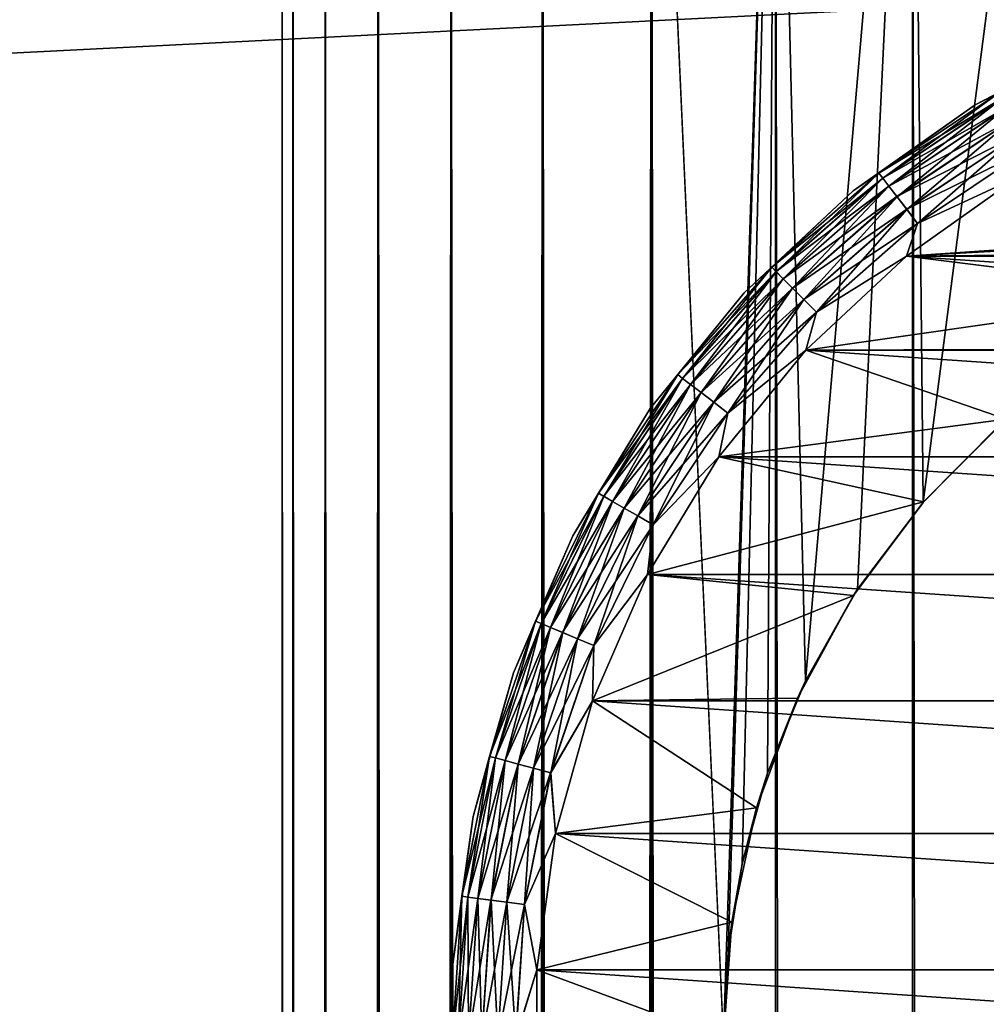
# Model space of a CAD drawing. Extents: x -265 to 265, y 0 to 1307.
# Tile 426 of 436: x 232 to 243, y 1280 to 1292. Entities that reach past the tile are written whole.
import ezdxf

# ---------------------------------------------------------------- set-up
doc = ezdxf.new("R2010")
doc.units = 0
doc.header["$LTSCALE"] = 65.185185
for name, color, linetype in [('39', 7, 'CONTINUOUS'), ('40', 7, 'CONTINUOUS'), ('45', 7, 'CONTINUOUS'), ('49', 7, 'CONTINUOUS'), ('50', 7, 'CONTINUOUS'), ('53', 7, 'CONTINUOUS'), ('57', 7, 'CONTINUOUS'), ('61', 7, 'CONTINUOUS'), ('71', 7, 'CONTINUOUS'), ('75', 7, 'CONTINUOUS')]:
    doc.layers.add(name, color=color, linetype=linetype)

msp = doc.modelspace()

# ---------------------------------------------------------------- linework, layer by layer
at = {"layer": '39', "color": 7, "linetype": 'CONTINUOUS'}
for points in [[(235, 1), (235.128, 1, 1.958), (235, 1299), (235, 1)], [(235, 1299), (235.128, 1, 1.958), (235.128, 1299, 1.958), (235, 1299)], [(235.128, 1, 1.958), (235.511, 1, 3.882), (235.128, 1299, 1.958), (235.128, 1, 1.958)], [(235.128, 1299, 1.958), (235.511, 1, 3.882), (235.511, 1299, 3.882), (235.128, 1299, 1.958)], [(235.511, 1, 3.882), (236.142, 1, 5.74), (235.511, 1299, 3.882), (235.511, 1, 3.882)], [(235.511, 1299, 3.882), (236.142, 1, 5.74), (236.142, 1299, 5.74), (235.511, 1299, 3.882)], [(236.142, 1, 5.74), (237.01, 1, 7.5), (236.142, 1299, 5.74), (236.142, 1, 5.74)], [(236.142, 1299, 5.74), (237.01, 1, 7.5), (237.01, 1299, 7.5), (236.142, 1299, 5.74)], [(237.01, 1, 7.5), (238.1, 1, 9.131), (237.01, 1299, 7.5), (237.01, 1, 7.5)], [(237.01, 1299, 7.5), (238.1, 1, 9.131), (238.1, 1299, 9.131), (237.01, 1299, 7.5)], [(238.1, 1, 9.131), (239.393, 1, 10.607), (238.1, 1299, 9.131), (238.1, 1, 9.131)], [(238.1, 1299, 9.131), (239.393, 1, 10.607), (239.393, 1299, 10.607), (238.1, 1299, 9.131)], [(239.393, 1, 10.607), (240.869, 1, 11.9), (239.393, 1299, 10.607), (239.393, 1, 10.607)], [(239.393, 1299, 10.607), (240.869, 1, 11.9), (240.869, 1299, 11.9), (239.393, 1299, 10.607)], [(240.869, 1, 11.9), (242.5, 1, 12.99), (240.869, 1299, 11.9), (240.869, 1, 11.9)], [(240.869, 1299, 11.9), (242.5, 1, 12.99), (242.5, 1299, 12.99), (240.869, 1299, 11.9)], [(242.5, 1, 12.99), (244.26, 1, 13.858), (242.5, 1299, 12.99), (242.5, 1, 12.99)], [(242.5, 1299, 12.99), (244.26, 1, 13.858), (244.26, 1299, 13.858), (242.5, 1299, 12.99)]]:
    msp.add_3dface(points, dxfattribs=at)
at = {"layer": '40', "color": 7, "linetype": 'CONTINUOUS'}
for points in [[(235, 1), (235, 1299), (235.128, 1299, -1.958), (235, 1)], [(235.128, 1, -1.958), (235, 1), (235.128, 1299, -1.958), (235.128, 1, -1.958)], [(235.511, 1, -3.882), (235.128, 1, -1.958), (235.511, 1299, -3.882), (235.511, 1, -3.882)], [(235.511, 1299, -3.882), (235.128, 1, -1.958), (235.128, 1299, -1.958), (235.511, 1299, -3.882)], [(236.142, 1, -5.74), (235.511, 1, -3.882), (236.142, 1299, -5.74), (236.142, 1, -5.74)], [(236.142, 1299, -5.74), (235.511, 1, -3.882), (235.511, 1299, -3.882), (236.142, 1299, -5.74)], [(237.01, 1, -7.5), (236.142, 1, -5.74), (237.01, 1299, -7.5), (237.01, 1, -7.5)], [(237.01, 1299, -7.5), (236.142, 1, -5.74), (236.142, 1299, -5.74), (237.01, 1299, -7.5)], [(238.1, 1, -9.131), (237.01, 1, -7.5), (238.1, 1299, -9.131), (238.1, 1, -9.131)], [(238.1, 1299, -9.131), (237.01, 1, -7.5), (237.01, 1299, -7.5), (238.1, 1299, -9.131)], [(239.393, 1, -10.607), (238.1, 1, -9.131), (239.393, 1299, -10.607), (239.393, 1, -10.607)], [(239.393, 1299, -10.607), (238.1, 1, -9.131), (238.1, 1299, -9.131), (239.393, 1299, -10.607)], [(239.393, 1, -10.607), (239.393, 1299, -10.607), (240.25, 1280, -11.399), (239.393, 1, -10.607)], [(239.393, 1299, -10.607), (240.869, 1299, -11.9), (240.25, 1280, -11.399), (239.393, 1299, -10.607)], [(240.25, 1280, -11.399), (240.869, 1299, -11.9), (240.305, 1281.033, -11.446), (240.25, 1280, -11.399)], [(240.305, 1281.033, -11.446), (240.869, 1299, -11.9), (240.475, 1282.082, -11.588), (240.305, 1281.033, -11.446)], [(240.475, 1282.082, -11.588), (240.869, 1299, -11.9), (240.776, 1283.158, -11.828), (240.475, 1282.082, -11.588)], [(240.776, 1283.158, -11.828), (240.869, 1299, -11.9), (241.228, 1284.255, -12.167), (240.776, 1283.158, -11.828)], [(240.869, 1299, -11.9), (242.5, 1299, -12.99), (241.228, 1284.255, -12.167), (240.869, 1299, -11.9)], [(241.228, 1284.255, -12.167), (242.5, 1299, -12.99), (241.847, 1285.347, -12.591), (241.228, 1284.255, -12.167)], [(241.847, 1285.347, -12.591), (242.5, 1299, -12.99), (242.626, 1286.379, -13.063), (241.847, 1285.347, -12.591)], [(242.5, 1299, -12.99), (244.26, 1299, -13.858), (242.626, 1286.379, -13.063), (242.5, 1299, -12.99)], [(242.626, 1286.379, -13.063), (244.26, 1299, -13.858), (243.539, 1287.302, -13.537), (242.626, 1286.379, -13.063)]]:
    msp.add_3dface(points, dxfattribs=at)
at = {"layer": '45', "color": 7, "linetype": 'CONTINUOUS'}
for points in [[(242.626, 1286.379, -13.063), (243.539, 1287.302, -13.537), (242.631, 1286.385, -25), (242.626, 1286.379, -13.063)], [(242.631, 1286.385, -25), (243.539, 1287.302, -13.537), (243.615, 1287.369, -25), (242.631, 1286.385, -25)], [(241.798, 1285.271, -25), (242.626, 1286.379, -13.063), (242.631, 1286.385, -25), (241.798, 1285.271, -25)], [(241.847, 1285.347, -12.591), (242.626, 1286.379, -13.063), (241.798, 1285.271, -25), (241.847, 1285.347, -12.591)], [(241.228, 1284.255, -12.167), (241.847, 1285.347, -12.591), (241.798, 1285.271, -25), (241.228, 1284.255, -12.167)], [(241.131, 1284.05, -25), (241.228, 1284.255, -12.167), (241.798, 1285.271, -25), (241.131, 1284.05, -25)], [(240.776, 1283.158, -11.828), (241.228, 1284.255, -12.167), (241.131, 1284.05, -25), (240.776, 1283.158, -11.828)], [(240.645, 1282.747, -25), (240.776, 1283.158, -11.828), (241.131, 1284.05, -25), (240.645, 1282.747, -25)], [(240.475, 1282.082, -11.588), (240.776, 1283.158, -11.828), (240.645, 1282.747, -25), (240.475, 1282.082, -11.588)], [(240.349, 1281.388, -25), (240.475, 1282.082, -11.588), (240.645, 1282.747, -25), (240.349, 1281.388, -25)], [(240.305, 1281.033, -11.446), (240.475, 1282.082, -11.588), (240.349, 1281.388, -25), (240.305, 1281.033, -11.446)], [(240.25, 1280, -25), (240.305, 1281.033, -11.446), (240.349, 1281.388, -25), (240.25, 1280, -25)], [(240.25, 1280, -11.399), (240.305, 1281.033, -11.446), (240.25, 1280, -25), (240.25, 1280, -11.399)]]:
    msp.add_3dface(points, dxfattribs=at)
at = {"layer": '49', "color": 7, "linetype": 'CONTINUOUS'}
for points in [[(242.427, 1289.309, -25), (250, 1289.75, -25), (256.235, 1290.253, -25), (242.427, 1289.309, -25)], [(243.765, 1290.253, -25), (242.427, 1289.309, -25), (256.235, 1290.253, -25), (243.765, 1290.253, -25)], [(248.612, 1289.651, -25), (250, 1289.75, -25), (242.427, 1289.309, -25), (248.612, 1289.651, -25)], [(247.253, 1289.355, -25), (248.612, 1289.651, -25), (242.427, 1289.309, -25), (247.253, 1289.355, -25)], [(241.23, 1288.191, -25), (245.95, 1288.869, -25), (242.427, 1289.309, -25), (241.23, 1288.191, -25)], [(245.95, 1288.869, -25), (247.253, 1289.355, -25), (242.427, 1289.309, -25), (245.95, 1288.869, -25)], [(244.729, 1288.202, -25), (245.95, 1288.869, -25), (241.23, 1288.191, -25), (244.729, 1288.202, -25)], [(240.196, 1286.92, -25), (243.615, 1287.369, -25), (241.23, 1288.191, -25), (240.196, 1286.92, -25)], [(243.615, 1287.369, -25), (244.729, 1288.202, -25), (241.23, 1288.191, -25), (243.615, 1287.369, -25)], [(242.631, 1286.385, -25), (243.615, 1287.369, -25), (240.196, 1286.92, -25), (242.631, 1286.385, -25)], [(239.345, 1285.521, -25), (242.631, 1286.385, -25), (240.196, 1286.92, -25), (239.345, 1285.521, -25)], [(241.798, 1285.271, -25), (242.631, 1286.385, -25), (239.345, 1285.521, -25), (241.798, 1285.271, -25)], [(238.693, 1284.019, -25), (241.798, 1285.271, -25), (239.345, 1285.521, -25), (238.693, 1284.019, -25)], [(241.131, 1284.05, -25), (241.798, 1285.271, -25), (238.693, 1284.019, -25), (241.131, 1284.05, -25)], [(240.645, 1282.747, -25), (241.131, 1284.05, -25), (238.693, 1284.019, -25), (240.645, 1282.747, -25)], [(238.251, 1282.441, -25), (240.645, 1282.747, -25), (238.693, 1284.019, -25), (238.251, 1282.441, -25)], [(240.349, 1281.388, -25), (240.645, 1282.747, -25), (238.251, 1282.441, -25), (240.349, 1281.388, -25)], [(238.028, 1280.819, -25), (240.349, 1281.388, -25), (238.251, 1282.441, -25), (238.028, 1280.819, -25)], [(240.25, 1280, -25), (240.349, 1281.388, -25), (238.028, 1280.819, -25), (240.25, 1280, -25)], [(238.028, 1279.181, -25), (240.25, 1280, -25), (238.028, 1280.819, -25), (238.028, 1279.181, -25)]]:
    msp.add_3dface(points, dxfattribs=at)
at = {"layer": '50', "color": 7, "linetype": 'CONTINUOUS'}
for points in [[(242.427, 1289.309, -75), (243.765, 1290.253, -75), (257.573, 1289.309, -75), (242.427, 1289.309, -75)], [(241.23, 1288.191, -75), (242.427, 1289.309, -75), (258.77, 1288.191, -75), (241.23, 1288.191, -75)], [(258.77, 1288.191, -75), (242.427, 1289.309, -75), (257.573, 1289.309, -75), (258.77, 1288.191, -75)], [(240.196, 1286.92, -75), (241.23, 1288.191, -75), (259.804, 1286.92, -75), (240.196, 1286.92, -75)], [(259.804, 1286.92, -75), (241.23, 1288.191, -75), (258.77, 1288.191, -75), (259.804, 1286.92, -75)], [(239.345, 1285.521, -75), (240.196, 1286.92, -75), (260.655, 1285.521, -75), (239.345, 1285.521, -75)], [(260.655, 1285.521, -75), (240.196, 1286.92, -75), (259.804, 1286.92, -75), (260.655, 1285.521, -75)], [(238.693, 1284.019, -75), (239.345, 1285.521, -75), (261.307, 1284.019, -75), (238.693, 1284.019, -75)], [(261.307, 1284.019, -75), (239.345, 1285.521, -75), (260.655, 1285.521, -75), (261.307, 1284.019, -75)], [(238.251, 1282.441, -75), (238.693, 1284.019, -75), (261.749, 1282.441, -75), (238.251, 1282.441, -75)], [(261.749, 1282.441, -75), (238.693, 1284.019, -75), (261.307, 1284.019, -75), (261.749, 1282.441, -75)], [(238.028, 1280.819, -75), (238.251, 1282.441, -75), (261.972, 1280.819, -75), (238.028, 1280.819, -75)], [(261.972, 1280.819, -75), (238.251, 1282.441, -75), (261.749, 1282.441, -75), (261.972, 1280.819, -75)], [(238.028, 1279.181, -75), (238.028, 1280.819, -75), (261.972, 1279.181, -75), (238.028, 1279.181, -75)], [(261.972, 1279.181, -75), (238.028, 1280.819, -75), (261.972, 1280.819, -75), (261.972, 1279.181, -75)]]:
    msp.add_3dface(points, dxfattribs=at)
at = {"layer": '53', "color": 7, "linetype": 'CONTINUOUS'}
for points in [[(244.821, 1291.924, -74), (243.245, 1291.107, -74), (244.821, 1291.924, -26), (244.821, 1291.924, -74)], [(244.821, 1291.924, -26), (243.245, 1291.107, -74), (243.245, 1291.107, -26), (244.821, 1291.924, -26)], [(243.245, 1291.107, -74), (241.796, 1290.084, -74), (243.245, 1291.107, -26), (243.245, 1291.107, -74)], [(243.245, 1291.107, -26), (241.796, 1290.084, -74), (241.796, 1290.084, -26), (243.245, 1291.107, -26)], [(241.796, 1290.084, -74), (240.499, 1288.873, -74), (241.796, 1290.084, -26), (241.796, 1290.084, -74)], [(241.796, 1290.084, -26), (240.499, 1288.873, -74), (240.499, 1288.873, -26), (241.796, 1290.084, -26)], [(240.499, 1288.873, -74), (239.379, 1287.497, -74), (240.499, 1288.873, -26), (240.499, 1288.873, -74)], [(240.499, 1288.873, -26), (239.379, 1287.497, -74), (239.379, 1287.497, -26), (240.499, 1288.873, -26)], [(239.379, 1287.497, -74), (238.457, 1285.981, -74), (239.379, 1287.497, -26), (239.379, 1287.497, -74)], [(239.379, 1287.497, -26), (238.457, 1285.981, -74), (238.457, 1285.981, -26), (239.379, 1287.497, -26)], [(238.457, 1285.981, -74), (237.751, 1284.353, -74), (238.457, 1285.981, -26), (238.457, 1285.981, -74)], [(238.457, 1285.981, -26), (237.751, 1284.353, -74), (237.751, 1284.353, -26), (238.457, 1285.981, -26)], [(237.751, 1284.353, -74), (237.272, 1282.645, -74), (237.751, 1284.353, -26), (237.751, 1284.353, -74)], [(237.751, 1284.353, -26), (237.272, 1282.645, -74), (237.272, 1282.645, -26), (237.751, 1284.353, -26)], [(237.272, 1282.645, -74), (237.03, 1280.887, -74), (237.272, 1282.645, -26), (237.272, 1282.645, -74)], [(237.272, 1282.645, -26), (237.03, 1280.887, -74), (237.03, 1280.887, -26), (237.272, 1282.645, -26)], [(237.03, 1280.887, -74), (237.03, 1279.113, -74), (237.03, 1280.887, -26), (237.03, 1280.887, -74)], [(237.03, 1280.887, -26), (237.03, 1279.113, -74), (237.03, 1279.113, -26), (237.03, 1280.887, -26)]]:
    msp.add_3dface(points, dxfattribs=at)
at = {"layer": '57', "color": 7, "linetype": 'CONTINUOUS'}
for points in [[(243.245, 1291.107, -74), (244.821, 1291.924, -74), (243.513, 1291.237, -74.223), (243.245, 1291.107, -74)], [(243.245, 1291.107, -74), (243.513, 1291.237, -74.223), (242.101, 1290.294, -74.223), (243.245, 1291.107, -74)], [(243.513, 1291.237, -74.223), (242.146, 1290.235, -74.434), (242.101, 1290.294, -74.223), (243.513, 1291.237, -74.223)], [(243.55, 1291.172, -74.434), (242.146, 1290.235, -74.434), (243.513, 1291.237, -74.223), (243.55, 1291.172, -74.434)], [(243.55, 1291.172, -74.434), (242.219, 1290.14, -74.624), (242.146, 1290.235, -74.434), (243.55, 1291.172, -74.434)], [(243.609, 1291.069, -74.624), (242.219, 1290.14, -74.624), (243.55, 1291.172, -74.434), (243.609, 1291.069, -74.624)], [(241.796, 1290.084, -74), (243.245, 1291.107, -74), (242.101, 1290.294, -74.223), (241.796, 1290.084, -74)], [(243.609, 1291.069, -74.624), (242.316, 1290.014, -74.782), (242.219, 1290.14, -74.624), (243.609, 1291.069, -74.624)], [(243.689, 1290.932, -74.782), (242.316, 1290.014, -74.782), (243.609, 1291.069, -74.624), (243.689, 1290.932, -74.782)], [(243.689, 1290.932, -74.782), (242.431, 1289.864, -74.901), (242.316, 1290.014, -74.782), (243.689, 1290.932, -74.782)], [(243.783, 1290.767, -74.901), (242.431, 1289.864, -74.901), (243.689, 1290.932, -74.782), (243.783, 1290.767, -74.901)], [(243.783, 1290.767, -74.901), (242.56, 1289.696, -74.975), (242.431, 1289.864, -74.901), (243.783, 1290.767, -74.901)], [(243.889, 1290.584, -74.975), (242.56, 1289.696, -74.975), (243.783, 1290.767, -74.901), (243.889, 1290.584, -74.975)], [(243.889, 1290.584, -74.975), (243.765, 1290.253, -75), (242.56, 1289.696, -74.975), (243.889, 1290.584, -74.975)], [(241.796, 1290.084, -74), (242.101, 1290.294, -74.223), (240.825, 1289.175, -74.223), (241.796, 1290.084, -74)], [(242.101, 1290.294, -74.223), (240.878, 1289.122, -74.434), (240.825, 1289.175, -74.223), (242.101, 1290.294, -74.223)], [(242.146, 1290.235, -74.434), (240.878, 1289.122, -74.434), (242.101, 1290.294, -74.223), (242.146, 1290.235, -74.434)], [(242.146, 1290.235, -74.434), (240.962, 1289.038, -74.624), (240.878, 1289.122, -74.434), (242.146, 1290.235, -74.434)], [(242.219, 1290.14, -74.624), (240.962, 1289.038, -74.624), (242.146, 1290.235, -74.434), (242.219, 1290.14, -74.624)], [(243.765, 1290.253, -75), (242.427, 1289.309, -75), (242.56, 1289.696, -74.975), (243.765, 1290.253, -75)], [(242.219, 1290.14, -74.624), (241.074, 1288.926, -74.782), (240.962, 1289.038, -74.624), (242.219, 1290.14, -74.624)], [(242.316, 1290.014, -74.782), (241.074, 1288.926, -74.782), (242.219, 1290.14, -74.624), (242.316, 1290.014, -74.782)], [(240.499, 1288.873, -74), (241.796, 1290.084, -74), (240.825, 1289.175, -74.223), (240.499, 1288.873, -74)], [(242.316, 1290.014, -74.782), (241.208, 1288.792, -74.901), (241.074, 1288.926, -74.782), (242.316, 1290.014, -74.782)], [(242.431, 1289.864, -74.901), (241.208, 1288.792, -74.901), (242.316, 1290.014, -74.782), (242.431, 1289.864, -74.901)], [(242.431, 1289.864, -74.901), (241.358, 1288.642, -74.975), (241.208, 1288.792, -74.901), (242.431, 1289.864, -74.901)], [(242.56, 1289.696, -74.975), (241.358, 1288.642, -74.975), (242.431, 1289.864, -74.901), (242.56, 1289.696, -74.975)], [(242.56, 1289.696, -74.975), (242.427, 1289.309, -75), (241.358, 1288.642, -74.975), (242.56, 1289.696, -74.975)], [(242.427, 1289.309, -75), (241.23, 1288.191, -75), (241.358, 1288.642, -74.975), (242.427, 1289.309, -75)], [(240.499, 1288.873, -74), (240.825, 1289.175, -74.223), (239.706, 1287.899, -74.223), (240.499, 1288.873, -74)], [(240.825, 1289.175, -74.223), (239.765, 1287.854, -74.434), (239.706, 1287.899, -74.223), (240.825, 1289.175, -74.223)], [(240.878, 1289.122, -74.434), (239.765, 1287.854, -74.434), (240.825, 1289.175, -74.223), (240.878, 1289.122, -74.434)], [(240.878, 1289.122, -74.434), (239.86, 1287.781, -74.624), (239.765, 1287.854, -74.434), (240.878, 1289.122, -74.434)], [(240.962, 1289.038, -74.624), (239.86, 1287.781, -74.624), (240.878, 1289.122, -74.434), (240.962, 1289.038, -74.624)], [(240.962, 1289.038, -74.624), (239.986, 1287.684, -74.782), (239.86, 1287.781, -74.624), (240.962, 1289.038, -74.624)], [(241.074, 1288.926, -74.782), (239.986, 1287.684, -74.782), (240.962, 1289.038, -74.624), (241.074, 1288.926, -74.782)], [(239.379, 1287.497, -74), (240.499, 1288.873, -74), (239.706, 1287.899, -74.223), (239.379, 1287.497, -74)], [(241.074, 1288.926, -74.782), (240.136, 1287.569, -74.901), (239.986, 1287.684, -74.782), (241.074, 1288.926, -74.782)], [(241.208, 1288.792, -74.901), (240.136, 1287.569, -74.901), (241.074, 1288.926, -74.782), (241.208, 1288.792, -74.901)], [(241.208, 1288.792, -74.901), (240.304, 1287.44, -74.975), (240.136, 1287.569, -74.901), (241.208, 1288.792, -74.901)], [(241.358, 1288.642, -74.975), (240.304, 1287.44, -74.975), (241.208, 1288.792, -74.901), (241.358, 1288.642, -74.975)], [(241.358, 1288.642, -74.975), (241.23, 1288.191, -75), (240.304, 1287.44, -74.975), (241.358, 1288.642, -74.975)], [(241.23, 1288.191, -75), (240.196, 1286.92, -75), (240.304, 1287.44, -74.975), (241.23, 1288.191, -75)], [(239.379, 1287.497, -74), (239.706, 1287.899, -74.223), (238.763, 1286.487, -74.223), (239.379, 1287.497, -74)], [(239.706, 1287.899, -74.223), (238.828, 1286.45, -74.434), (238.763, 1286.487, -74.223), (239.706, 1287.899, -74.223)], [(239.765, 1287.854, -74.434), (238.828, 1286.45, -74.434), (239.706, 1287.899, -74.223), (239.765, 1287.854, -74.434)], [(239.765, 1287.854, -74.434), (238.931, 1286.391, -74.624), (238.828, 1286.45, -74.434), (239.765, 1287.854, -74.434)], [(239.86, 1287.781, -74.624), (238.931, 1286.391, -74.624), (239.765, 1287.854, -74.434), (239.86, 1287.781, -74.624)], [(239.86, 1287.781, -74.624), (239.068, 1286.311, -74.782), (238.931, 1286.391, -74.624), (239.86, 1287.781, -74.624)], [(239.986, 1287.684, -74.782), (239.068, 1286.311, -74.782), (239.86, 1287.781, -74.624), (239.986, 1287.684, -74.782)], [(239.986, 1287.684, -74.782), (239.233, 1286.217, -74.901), (239.068, 1286.311, -74.782), (239.986, 1287.684, -74.782)], [(240.136, 1287.569, -74.901), (239.233, 1286.217, -74.901), (239.986, 1287.684, -74.782), (240.136, 1287.569, -74.901)], [(240.136, 1287.569, -74.901), (239.416, 1286.111, -74.975), (239.233, 1286.217, -74.901), (240.136, 1287.569, -74.901)], [(240.304, 1287.44, -74.975), (239.416, 1286.111, -74.975), (240.136, 1287.569, -74.901), (240.304, 1287.44, -74.975)], [(238.457, 1285.981, -74), (239.379, 1287.497, -74), (238.763, 1286.487, -74.223), (238.457, 1285.981, -74)], [(240.304, 1287.44, -74.975), (240.196, 1286.92, -75), (239.416, 1286.111, -74.975), (240.304, 1287.44, -74.975)], [(240.196, 1286.92, -75), (239.345, 1285.521, -75), (239.416, 1286.111, -74.975), (240.196, 1286.92, -75)], [(238.457, 1285.981, -74), (238.763, 1286.487, -74.223), (238.013, 1284.965, -74.223), (238.457, 1285.981, -74)], [(238.763, 1286.487, -74.223), (238.081, 1284.937, -74.434), (238.013, 1284.965, -74.223), (238.763, 1286.487, -74.223)], [(238.828, 1286.45, -74.434), (238.081, 1284.937, -74.434), (238.763, 1286.487, -74.223), (238.828, 1286.45, -74.434)], [(238.828, 1286.45, -74.434), (238.191, 1284.891, -74.624), (238.081, 1284.937, -74.434), (238.828, 1286.45, -74.434)], [(238.931, 1286.391, -74.624), (238.191, 1284.891, -74.624), (238.828, 1286.45, -74.434), (238.931, 1286.391, -74.624)], [(238.931, 1286.391, -74.624), (238.338, 1284.831, -74.782), (238.191, 1284.891, -74.624), (238.931, 1286.391, -74.624)], [(239.068, 1286.311, -74.782), (238.338, 1284.831, -74.782), (238.931, 1286.391, -74.624), (239.068, 1286.311, -74.782)], [(239.068, 1286.311, -74.782), (238.513, 1284.758, -74.901), (238.338, 1284.831, -74.782), (239.068, 1286.311, -74.782)], [(239.233, 1286.217, -74.901), (238.513, 1284.758, -74.901), (239.068, 1286.311, -74.782), (239.233, 1286.217, -74.901)], [(239.233, 1286.217, -74.901), (238.709, 1284.677, -74.975), (238.513, 1284.758, -74.901), (239.233, 1286.217, -74.901)], [(239.416, 1286.111, -74.975), (238.709, 1284.677, -74.975), (239.233, 1286.217, -74.901), (239.416, 1286.111, -74.975)], [(239.416, 1286.111, -74.975), (239.345, 1285.521, -75), (238.709, 1284.677, -74.975), (239.416, 1286.111, -74.975)], [(237.751, 1284.353, -74), (238.457, 1285.981, -74), (238.013, 1284.965, -74.223), (237.751, 1284.353, -74)], [(239.345, 1285.521, -75), (238.693, 1284.019, -75), (238.709, 1284.677, -74.975), (239.345, 1285.521, -75)], [(237.751, 1284.353, -74), (238.013, 1284.965, -74.223), (237.467, 1283.358, -74.223), (237.751, 1284.353, -74)], [(238.013, 1284.965, -74.223), (237.539, 1283.339, -74.434), (237.467, 1283.358, -74.223), (238.013, 1284.965, -74.223)], [(238.081, 1284.937, -74.434), (237.539, 1283.339, -74.434), (238.013, 1284.965, -74.223), (238.081, 1284.937, -74.434)], [(238.081, 1284.937, -74.434), (237.654, 1283.308, -74.624), (237.539, 1283.339, -74.434), (238.081, 1284.937, -74.434)], [(238.191, 1284.891, -74.624), (237.654, 1283.308, -74.624), (238.081, 1284.937, -74.434), (238.191, 1284.891, -74.624)], [(238.191, 1284.891, -74.624), (237.807, 1283.267, -74.782), (237.654, 1283.308, -74.624), (238.191, 1284.891, -74.624)], [(238.338, 1284.831, -74.782), (237.807, 1283.267, -74.782), (238.191, 1284.891, -74.624), (238.338, 1284.831, -74.782)], [(238.338, 1284.831, -74.782), (237.991, 1283.218, -74.901), (237.807, 1283.267, -74.782), (238.338, 1284.831, -74.782)], [(238.513, 1284.758, -74.901), (237.991, 1283.218, -74.901), (238.338, 1284.831, -74.782), (238.513, 1284.758, -74.901)], [(238.513, 1284.758, -74.901), (238.195, 1283.163, -74.975), (237.991, 1283.218, -74.901), (238.513, 1284.758, -74.901)], [(238.709, 1284.677, -74.975), (238.195, 1283.163, -74.975), (238.513, 1284.758, -74.901), (238.709, 1284.677, -74.975)], [(238.709, 1284.677, -74.975), (238.693, 1284.019, -75), (238.195, 1283.163, -74.975), (238.709, 1284.677, -74.975)], [(237.272, 1282.645, -74), (237.751, 1284.353, -74), (237.467, 1283.358, -74.223), (237.272, 1282.645, -74)], [(238.693, 1284.019, -75), (238.251, 1282.441, -75), (238.195, 1283.163, -74.975), (238.693, 1284.019, -75)], [(237.272, 1282.645, -74), (237.467, 1283.358, -74.223), (237.136, 1281.694, -74.223), (237.272, 1282.645, -74)], [(237.467, 1283.358, -74.223), (237.209, 1281.684, -74.434), (237.136, 1281.694, -74.223), (237.467, 1283.358, -74.223)], [(237.539, 1283.339, -74.434), (237.209, 1281.684, -74.434), (237.467, 1283.358, -74.223), (237.539, 1283.339, -74.434)], [(237.539, 1283.339, -74.434), (237.328, 1281.668, -74.624), (237.209, 1281.684, -74.434), (237.539, 1283.339, -74.434)], [(237.654, 1283.308, -74.624), (237.328, 1281.668, -74.624), (237.539, 1283.339, -74.434), (237.654, 1283.308, -74.624)], [(237.654, 1283.308, -74.624), (237.485, 1281.648, -74.782), (237.328, 1281.668, -74.624), (237.654, 1283.308, -74.624)], [(237.807, 1283.267, -74.782), (237.485, 1281.648, -74.782), (237.654, 1283.308, -74.624), (237.807, 1283.267, -74.782)], [(237.807, 1283.267, -74.782), (237.673, 1281.623, -74.901), (237.485, 1281.648, -74.782), (237.807, 1283.267, -74.782)], [(237.991, 1283.218, -74.901), (237.673, 1281.623, -74.901), (237.807, 1283.267, -74.782), (237.991, 1283.218, -74.901)], [(237.991, 1283.218, -74.901), (237.883, 1281.595, -74.975), (237.673, 1281.623, -74.901), (237.991, 1283.218, -74.901)], [(238.195, 1283.163, -74.975), (237.883, 1281.595, -74.975), (237.991, 1283.218, -74.901), (238.195, 1283.163, -74.975)], [(238.195, 1283.163, -74.975), (238.251, 1282.441, -75), (237.883, 1281.595, -74.975), (238.195, 1283.163, -74.975)], [(237.03, 1280.887, -74), (237.272, 1282.645, -74), (237.136, 1281.694, -74.223), (237.03, 1280.887, -74)], [(238.251, 1282.441, -75), (238.028, 1280.819, -75), (237.883, 1281.595, -74.975), (238.251, 1282.441, -75)], [(237.03, 1280.887, -74), (237.136, 1281.694, -74.223), (237.025, 1280, -74.223), (237.03, 1280.887, -74)], [(237.136, 1281.694, -74.223), (237.099, 1280, -74.434), (237.025, 1280, -74.223), (237.136, 1281.694, -74.223)], [(237.209, 1281.684, -74.434), (237.099, 1280, -74.434), (237.136, 1281.694, -74.223), (237.209, 1281.684, -74.434)], [(237.209, 1281.684, -74.434), (237.218, 1280, -74.624), (237.099, 1280, -74.434), (237.209, 1281.684, -74.434)], [(237.328, 1281.668, -74.624), (237.218, 1280, -74.624), (237.209, 1281.684, -74.434), (237.328, 1281.668, -74.624)], [(237.328, 1281.668, -74.624), (237.377, 1280, -74.782), (237.218, 1280, -74.624), (237.328, 1281.668, -74.624)], [(237.485, 1281.648, -74.782), (237.377, 1280, -74.782), (237.328, 1281.668, -74.624), (237.485, 1281.648, -74.782)], [(237.485, 1281.648, -74.782), (237.567, 1280, -74.901), (237.377, 1280, -74.782), (237.485, 1281.648, -74.782)], [(237.673, 1281.623, -74.901), (237.567, 1280, -74.901), (237.485, 1281.648, -74.782), (237.673, 1281.623, -74.901)], [(237.673, 1281.623, -74.901), (237.779, 1280, -74.975), (237.567, 1280, -74.901), (237.673, 1281.623, -74.901)], [(237.883, 1281.595, -74.975), (237.779, 1280, -74.975), (237.673, 1281.623, -74.901), (237.883, 1281.595, -74.975)], [(237.883, 1281.595, -74.975), (238.028, 1280.819, -75), (237.779, 1280, -74.975), (237.883, 1281.595, -74.975)], [(237.03, 1279.113, -74), (237.03, 1280.887, -74), (237.025, 1280, -74.223), (237.03, 1279.113, -74)], [(238.028, 1280.819, -75), (238.028, 1279.181, -75), (237.779, 1280, -74.975), (238.028, 1280.819, -75)]]:
    msp.add_3dface(points, dxfattribs=at)
at = {"layer": '61', "color": 7, "linetype": 'CONTINUOUS'}
for points in [[(244.821, 1291.924, -26), (243.245, 1291.107, -26), (243.512, 1291.237, -25.779), (244.821, 1291.924, -26)], [(243.245, 1291.107, -26), (242.101, 1290.294, -25.779), (243.512, 1291.237, -25.779), (243.245, 1291.107, -26)], [(242.101, 1290.294, -25.779), (243.549, 1291.173, -25.567), (243.512, 1291.237, -25.779), (242.101, 1290.294, -25.779)], [(242.146, 1290.235, -25.567), (243.549, 1291.173, -25.567), (242.101, 1290.294, -25.779), (242.146, 1290.235, -25.567)], [(242.146, 1290.235, -25.567), (243.609, 1291.07, -25.377), (243.549, 1291.173, -25.567), (242.146, 1290.235, -25.567)], [(243.245, 1291.107, -26), (241.796, 1290.084, -26), (242.101, 1290.294, -25.779), (243.245, 1291.107, -26)], [(242.219, 1290.141, -25.377), (243.609, 1291.07, -25.377), (242.146, 1290.235, -25.567), (242.219, 1290.141, -25.377)], [(242.219, 1290.141, -25.377), (243.688, 1290.933, -25.218), (243.609, 1291.07, -25.377), (242.219, 1290.141, -25.377)], [(242.315, 1290.015, -25.218), (243.688, 1290.933, -25.218), (242.219, 1290.141, -25.377), (242.315, 1290.015, -25.218)], [(242.315, 1290.015, -25.218), (243.783, 1290.768, -25.099), (243.688, 1290.933, -25.218), (242.315, 1290.015, -25.218)], [(242.431, 1289.865, -25.099), (243.783, 1290.768, -25.099), (242.315, 1290.015, -25.218), (242.431, 1289.865, -25.099)], [(242.431, 1289.865, -25.099), (243.889, 1290.585, -25.025), (243.783, 1290.768, -25.099), (242.431, 1289.865, -25.099)], [(242.559, 1289.697, -25.025), (243.889, 1290.585, -25.025), (242.431, 1289.865, -25.099), (242.559, 1289.697, -25.025)], [(242.559, 1289.697, -25.025), (243.765, 1290.253, -25), (243.889, 1290.585, -25.025), (242.559, 1289.697, -25.025)], [(241.796, 1290.084, -26), (240.825, 1289.175, -25.779), (242.101, 1290.294, -25.779), (241.796, 1290.084, -26)], [(240.825, 1289.175, -25.779), (242.146, 1290.235, -25.567), (242.101, 1290.294, -25.779), (240.825, 1289.175, -25.779)], [(240.877, 1289.123, -25.567), (242.146, 1290.235, -25.567), (240.825, 1289.175, -25.779), (240.877, 1289.123, -25.567)], [(240.877, 1289.123, -25.567), (242.219, 1290.141, -25.377), (242.146, 1290.235, -25.567), (240.877, 1289.123, -25.567)], [(242.427, 1289.309, -25), (243.765, 1290.253, -25), (242.559, 1289.697, -25.025), (242.427, 1289.309, -25)], [(240.962, 1289.038, -25.377), (242.219, 1290.141, -25.377), (240.877, 1289.123, -25.567), (240.962, 1289.038, -25.377)], [(240.962, 1289.038, -25.377), (242.315, 1290.015, -25.218), (242.219, 1290.141, -25.377), (240.962, 1289.038, -25.377)], [(241.796, 1290.084, -26), (240.499, 1288.873, -26), (240.825, 1289.175, -25.779), (241.796, 1290.084, -26)], [(241.074, 1288.926, -25.218), (242.315, 1290.015, -25.218), (240.962, 1289.038, -25.377), (241.074, 1288.926, -25.218)], [(241.074, 1288.926, -25.218), (242.431, 1289.865, -25.099), (242.315, 1290.015, -25.218), (241.074, 1288.926, -25.218)], [(241.208, 1288.792, -25.099), (242.431, 1289.865, -25.099), (241.074, 1288.926, -25.218), (241.208, 1288.792, -25.099)], [(241.208, 1288.792, -25.099), (242.559, 1289.697, -25.025), (242.431, 1289.865, -25.099), (241.208, 1288.792, -25.099)], [(241.357, 1288.643, -25.025), (242.559, 1289.697, -25.025), (241.208, 1288.792, -25.099), (241.357, 1288.643, -25.025)], [(241.357, 1288.643, -25.025), (242.427, 1289.309, -25), (242.559, 1289.697, -25.025), (241.357, 1288.643, -25.025)], [(241.23, 1288.191, -25), (242.427, 1289.309, -25), (241.357, 1288.643, -25.025), (241.23, 1288.191, -25)], [(240.499, 1288.873, -26), (239.706, 1287.899, -25.779), (240.825, 1289.175, -25.779), (240.499, 1288.873, -26)], [(239.706, 1287.899, -25.779), (240.877, 1289.123, -25.567), (240.825, 1289.175, -25.779), (239.706, 1287.899, -25.779)], [(239.765, 1287.854, -25.567), (240.877, 1289.123, -25.567), (239.706, 1287.899, -25.779), (239.765, 1287.854, -25.567)], [(239.765, 1287.854, -25.567), (240.962, 1289.038, -25.377), (240.877, 1289.123, -25.567), (239.765, 1287.854, -25.567)], [(239.859, 1287.781, -25.377), (240.962, 1289.038, -25.377), (239.765, 1287.854, -25.567), (239.859, 1287.781, -25.377)], [(239.859, 1287.781, -25.377), (241.074, 1288.926, -25.218), (240.962, 1289.038, -25.377), (239.859, 1287.781, -25.377)], [(240.499, 1288.873, -26), (239.379, 1287.497, -26), (239.706, 1287.899, -25.779), (240.499, 1288.873, -26)], [(239.985, 1287.685, -25.218), (241.074, 1288.926, -25.218), (239.859, 1287.781, -25.377), (239.985, 1287.685, -25.218)], [(239.985, 1287.685, -25.218), (241.208, 1288.792, -25.099), (241.074, 1288.926, -25.218), (239.985, 1287.685, -25.218)], [(240.135, 1287.569, -25.099), (241.208, 1288.792, -25.099), (239.985, 1287.685, -25.218), (240.135, 1287.569, -25.099)], [(240.135, 1287.569, -25.099), (241.357, 1288.643, -25.025), (241.208, 1288.792, -25.099), (240.135, 1287.569, -25.099)], [(240.303, 1287.441, -25.025), (241.357, 1288.643, -25.025), (240.135, 1287.569, -25.099), (240.303, 1287.441, -25.025)], [(240.303, 1287.441, -25.025), (241.23, 1288.191, -25), (241.357, 1288.643, -25.025), (240.303, 1287.441, -25.025)], [(240.196, 1286.92, -25), (241.23, 1288.191, -25), (240.303, 1287.441, -25.025), (240.196, 1286.92, -25)], [(239.379, 1287.497, -26), (238.763, 1286.488, -25.779), (239.706, 1287.899, -25.779), (239.379, 1287.497, -26)], [(238.763, 1286.488, -25.779), (239.765, 1287.854, -25.567), (239.706, 1287.899, -25.779), (238.763, 1286.488, -25.779)], [(238.827, 1286.451, -25.567), (239.765, 1287.854, -25.567), (238.763, 1286.488, -25.779), (238.827, 1286.451, -25.567)], [(238.827, 1286.451, -25.567), (239.859, 1287.781, -25.377), (239.765, 1287.854, -25.567), (238.827, 1286.451, -25.567)], [(238.93, 1286.391, -25.377), (239.859, 1287.781, -25.377), (238.827, 1286.451, -25.567), (238.93, 1286.391, -25.377)], [(238.93, 1286.391, -25.377), (239.985, 1287.685, -25.218), (239.859, 1287.781, -25.377), (238.93, 1286.391, -25.377)], [(239.067, 1286.312, -25.218), (239.985, 1287.685, -25.218), (238.93, 1286.391, -25.377), (239.067, 1286.312, -25.218)], [(239.067, 1286.312, -25.218), (240.135, 1287.569, -25.099), (239.985, 1287.685, -25.218), (239.067, 1286.312, -25.218)], [(239.232, 1286.217, -25.099), (240.135, 1287.569, -25.099), (239.067, 1286.312, -25.218), (239.232, 1286.217, -25.099)], [(239.232, 1286.217, -25.099), (240.303, 1287.441, -25.025), (240.135, 1287.569, -25.099), (239.232, 1286.217, -25.099)], [(239.379, 1287.497, -26), (238.457, 1285.981, -26), (238.763, 1286.488, -25.779), (239.379, 1287.497, -26)], [(239.415, 1286.111, -25.025), (240.303, 1287.441, -25.025), (239.232, 1286.217, -25.099), (239.415, 1286.111, -25.025)], [(239.415, 1286.111, -25.025), (240.196, 1286.92, -25), (240.303, 1287.441, -25.025), (239.415, 1286.111, -25.025)], [(239.345, 1285.521, -25), (240.196, 1286.92, -25), (239.415, 1286.111, -25.025), (239.345, 1285.521, -25)], [(238.457, 1285.981, -26), (238.012, 1284.965, -25.779), (238.763, 1286.488, -25.779), (238.457, 1285.981, -26)], [(238.012, 1284.965, -25.779), (238.827, 1286.451, -25.567), (238.763, 1286.488, -25.779), (238.012, 1284.965, -25.779)], [(238.081, 1284.937, -25.567), (238.827, 1286.451, -25.567), (238.012, 1284.965, -25.779), (238.081, 1284.937, -25.567)], [(238.081, 1284.937, -25.567), (238.93, 1286.391, -25.377), (238.827, 1286.451, -25.567), (238.081, 1284.937, -25.567)], [(238.191, 1284.892, -25.377), (238.93, 1286.391, -25.377), (238.081, 1284.937, -25.567), (238.191, 1284.892, -25.377)], [(238.191, 1284.892, -25.377), (239.067, 1286.312, -25.218), (238.93, 1286.391, -25.377), (238.191, 1284.892, -25.377)], [(238.337, 1284.831, -25.218), (239.067, 1286.312, -25.218), (238.191, 1284.892, -25.377), (238.337, 1284.831, -25.218)], [(238.337, 1284.831, -25.218), (239.232, 1286.217, -25.099), (239.067, 1286.312, -25.218), (238.337, 1284.831, -25.218)], [(238.512, 1284.758, -25.099), (239.232, 1286.217, -25.099), (238.337, 1284.831, -25.218), (238.512, 1284.758, -25.099)], [(238.512, 1284.758, -25.099), (239.415, 1286.111, -25.025), (239.232, 1286.217, -25.099), (238.512, 1284.758, -25.099)], [(238.708, 1284.677, -25.025), (239.415, 1286.111, -25.025), (238.512, 1284.758, -25.099), (238.708, 1284.677, -25.025)], [(238.708, 1284.677, -25.025), (239.345, 1285.521, -25), (239.415, 1286.111, -25.025), (238.708, 1284.677, -25.025)], [(238.457, 1285.981, -26), (237.751, 1284.353, -26), (238.012, 1284.965, -25.779), (238.457, 1285.981, -26)], [(238.693, 1284.019, -25), (239.345, 1285.521, -25), (238.708, 1284.677, -25.025), (238.693, 1284.019, -25)], [(237.751, 1284.353, -26), (237.467, 1283.358, -25.779), (238.012, 1284.965, -25.779), (237.751, 1284.353, -26)], [(237.467, 1283.358, -25.779), (238.081, 1284.937, -25.567), (238.012, 1284.965, -25.779), (237.467, 1283.358, -25.779)], [(237.538, 1283.339, -25.567), (238.081, 1284.937, -25.567), (237.467, 1283.358, -25.779), (237.538, 1283.339, -25.567)], [(237.538, 1283.339, -25.567), (238.191, 1284.892, -25.377), (238.081, 1284.937, -25.567), (237.538, 1283.339, -25.567)], [(237.653, 1283.308, -25.377), (238.191, 1284.892, -25.377), (237.538, 1283.339, -25.567), (237.653, 1283.308, -25.377)], [(237.653, 1283.308, -25.377), (238.337, 1284.831, -25.218), (238.191, 1284.892, -25.377), (237.653, 1283.308, -25.377)], [(237.806, 1283.267, -25.218), (238.337, 1284.831, -25.218), (237.653, 1283.308, -25.377), (237.806, 1283.267, -25.218)], [(237.806, 1283.267, -25.218), (238.512, 1284.758, -25.099), (238.337, 1284.831, -25.218), (237.806, 1283.267, -25.218)], [(237.99, 1283.218, -25.099), (238.512, 1284.758, -25.099), (237.806, 1283.267, -25.218), (237.99, 1283.218, -25.099)], [(237.99, 1283.218, -25.099), (238.708, 1284.677, -25.025), (238.512, 1284.758, -25.099), (237.99, 1283.218, -25.099)], [(238.194, 1283.163, -25.025), (238.708, 1284.677, -25.025), (237.99, 1283.218, -25.099), (238.194, 1283.163, -25.025)], [(238.194, 1283.163, -25.025), (238.693, 1284.019, -25), (238.708, 1284.677, -25.025), (238.194, 1283.163, -25.025)], [(237.751, 1284.353, -26), (237.272, 1282.645, -26), (237.467, 1283.358, -25.779), (237.751, 1284.353, -26)], [(238.251, 1282.441, -25), (238.693, 1284.019, -25), (238.194, 1283.163, -25.025), (238.251, 1282.441, -25)], [(237.272, 1282.645, -26), (237.136, 1281.694, -25.779), (237.467, 1283.358, -25.779), (237.272, 1282.645, -26)], [(237.136, 1281.694, -25.779), (237.538, 1283.339, -25.567), (237.467, 1283.358, -25.779), (237.136, 1281.694, -25.779)], [(237.209, 1281.684, -25.567), (237.538, 1283.339, -25.567), (237.136, 1281.694, -25.779), (237.209, 1281.684, -25.567)], [(237.209, 1281.684, -25.567), (237.653, 1283.308, -25.377), (237.538, 1283.339, -25.567), (237.209, 1281.684, -25.567)], [(237.327, 1281.668, -25.377), (237.653, 1283.308, -25.377), (237.209, 1281.684, -25.567), (237.327, 1281.668, -25.377)], [(237.327, 1281.668, -25.377), (237.806, 1283.267, -25.218), (237.653, 1283.308, -25.377), (237.327, 1281.668, -25.377)], [(237.484, 1281.648, -25.218), (237.806, 1283.267, -25.218), (237.327, 1281.668, -25.377), (237.484, 1281.648, -25.218)], [(237.484, 1281.648, -25.218), (237.99, 1283.218, -25.099), (237.806, 1283.267, -25.218), (237.484, 1281.648, -25.218)], [(237.672, 1281.623, -25.099), (237.99, 1283.218, -25.099), (237.484, 1281.648, -25.218), (237.672, 1281.623, -25.099)], [(237.672, 1281.623, -25.099), (238.194, 1283.163, -25.025), (237.99, 1283.218, -25.099), (237.672, 1281.623, -25.099)], [(237.882, 1281.595, -25.025), (238.194, 1283.163, -25.025), (237.672, 1281.623, -25.099), (237.882, 1281.595, -25.025)], [(237.882, 1281.595, -25.025), (238.251, 1282.441, -25), (238.194, 1283.163, -25.025), (237.882, 1281.595, -25.025)], [(237.272, 1282.645, -26), (237.03, 1280.887, -26), (237.136, 1281.694, -25.779), (237.272, 1282.645, -26)], [(238.028, 1280.819, -25), (238.251, 1282.441, -25), (237.882, 1281.595, -25.025), (238.028, 1280.819, -25)], [(237.03, 1280.887, -26), (237.025, 1280, -25.779), (237.136, 1281.694, -25.779), (237.03, 1280.887, -26)], [(237.025, 1280, -25.779), (237.209, 1281.684, -25.567), (237.136, 1281.694, -25.779), (237.025, 1280, -25.779)], [(237.099, 1280, -25.567), (237.209, 1281.684, -25.567), (237.025, 1280, -25.779), (237.099, 1280, -25.567)], [(237.099, 1280, -25.567), (237.327, 1281.668, -25.377), (237.209, 1281.684, -25.567), (237.099, 1280, -25.567)], [(237.218, 1280, -25.377), (237.327, 1281.668, -25.377), (237.099, 1280, -25.567), (237.218, 1280, -25.377)], [(237.218, 1280, -25.377), (237.484, 1281.648, -25.218), (237.327, 1281.668, -25.377), (237.218, 1280, -25.377)], [(237.376, 1280, -25.218), (237.484, 1281.648, -25.218), (237.218, 1280, -25.377), (237.376, 1280, -25.218)], [(237.376, 1280, -25.218), (237.672, 1281.623, -25.099), (237.484, 1281.648, -25.218), (237.376, 1280, -25.218)], [(237.566, 1280, -25.099), (237.672, 1281.623, -25.099), (237.376, 1280, -25.218), (237.566, 1280, -25.099)], [(237.566, 1280, -25.099), (237.882, 1281.595, -25.025), (237.672, 1281.623, -25.099), (237.566, 1280, -25.099)], [(237.777, 1280, -25.025), (237.882, 1281.595, -25.025), (237.566, 1280, -25.099), (237.777, 1280, -25.025)], [(237.777, 1280, -25.025), (238.028, 1280.819, -25), (237.882, 1281.595, -25.025), (237.777, 1280, -25.025)], [(237.03, 1280.887, -26), (237.03, 1279.113, -26), (237.025, 1280, -25.779), (237.03, 1280.887, -26)], [(238.028, 1279.181, -25), (238.028, 1280.819, -25), (237.777, 1280, -25.025), (238.028, 1279.181, -25)]]:
    msp.add_3dface(points, dxfattribs=at)
at = {"layer": '71', "color": 7, "linetype": 'CONTINUOUS'}
for points in [[(-263, 1293.3, 15), (263, 1293.3, 15), (-263, 1266.7, 15), (-263, 1293.3, 15)], [(-263, 1266.7, 15), (263, 1293.3, 15), (263, 1266.7, 15), (-263, 1266.7, 15)]]:
    msp.add_3dface(points, dxfattribs=at)
at = {"layer": '75', "color": 7, "linetype": 'CONTINUOUS'}
for points in [[(-263, 1266.7, 25), (263, 1266.7, 25), (-263, 1293.3, 25), (-263, 1266.7, 25)], [(-263, 1293.3, 25), (263, 1266.7, 25), (263, 1293.3, 25), (-263, 1293.3, 25)]]:
    msp.add_3dface(points, dxfattribs=at)

doc.saveas('drawing.dxf')
